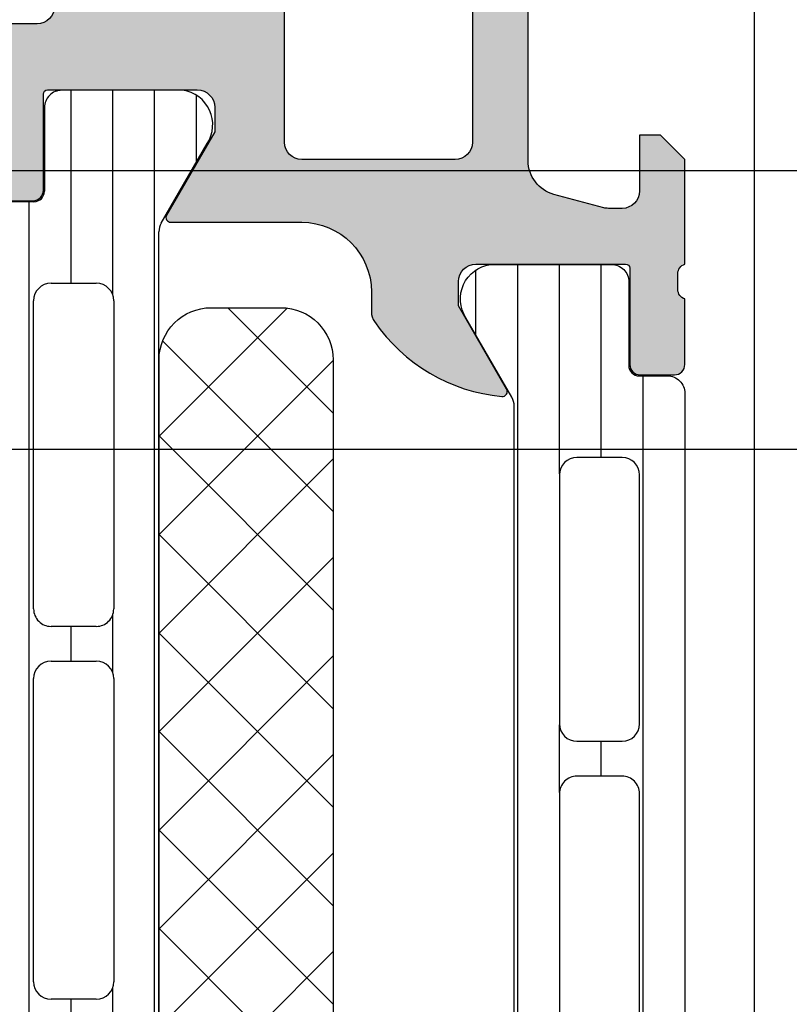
# Model space of a CAD drawing. Header units: millimetres. Extents: x 373037 to 682063, y 76092 to 274210.
# Tile 298 of 552: x 667712 to 667734, y 273221 to 273249. Entities that reach past the tile are written whole.
import ezdxf

# ---------------------------------------------------------------- set-up
doc = ezdxf.new("R2010")
doc.units = ezdxf.units.MM
doc.header["$LTSCALE"] = 100
doc.layers.add('PUDORYS', color=253, linetype='CONTINUOUS')

msp = doc.modelspace()

# ---------------------------------------------------------------- hatches: boundary and pattern name
at = {"layer": 'PUDORYS', "true_color": 0x939598}
h = msp.add_hatch(color=252, dxfattribs=at)
edge = h.paths.add_edge_path()
edge.add_arc((667666.1488604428, 273259.472451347), 0.5000674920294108, 90.0077324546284, 179.9922675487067)
edge.add_line((667665.6487929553, 273259.4725188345), (667665.6487929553, 273255.4725188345))
edge.add_arc((667666.1488604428, 273255.472586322), 0.5000674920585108, 180.0077324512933, 269.9922675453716)
edge.add_line((667666.1487929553, 273254.9725188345), (667667.4488417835, 273254.9725188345))
edge.add_arc((667667.4488048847, 273255.4725557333), 0.5000369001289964, 270.0042279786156, 359.9957720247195)
edge.add_line((667667.9488417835, 273255.4725188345), (667667.9488417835, 273255.9725188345))
edge.add_line((667667.9488417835, 273255.9725188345), (667666.9488417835, 273255.9725188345))
edge.add_line((667666.9488417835, 273255.9725188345), (667666.9488417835, 273257.4725188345))
edge.add_arc((667667.9488048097, 273257.4725558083), 0.9999630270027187, 89.99788148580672, 180.0021185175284, ccw=False)
edge.add_line((667667.9488417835, 273258.4725188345), (667671.9488417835, 273258.4725188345))
edge.add_arc((667671.9487649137, 273257.4724419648), 1.000076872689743, 0.004403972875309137, 89.99559602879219, ccw=False)
edge.add_line((667672.9488417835, 273257.4725188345), (667672.9488417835, 273255.9725188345))
edge.add_line((667672.9488417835, 273255.9725188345), (667671.9488417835, 273255.9725188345))
edge.add_line((667671.9488417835, 273255.9725188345), (667671.9488417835, 273255.4725188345))
edge.add_arc((667672.4487843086, 273255.4724613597), 0.4999425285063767, 179.9934131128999, 270.006586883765)
edge.add_line((667672.4488417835, 273254.9725188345), (667675.2488295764, 273254.9725188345))
edge.add_arc((667675.2488295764, 273255.4725188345), 0.5, 270, 360)
edge.add_line((667675.7488295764, 273255.4725188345), (667675.7488295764, 273255.6725188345))
edge.add_arc((667675.2488295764, 273255.6725188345), 0.5, 0, 90)
edge.add_line((667675.2488295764, 273256.1725188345), (667674.7488295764, 273256.1725188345))
edge.add_arc((667674.7488646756, 273256.6725539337), 0.5000351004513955, 180.004021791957, 269.9959782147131, ccw=False)
edge.add_line((667674.2488295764, 273256.6725188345), (667674.2488295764, 273257.4725218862))
edge.add_arc((667674.7488461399, 273257.4725053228), 0.5000165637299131, 90.00189796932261, 179.9981020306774, ccw=False)
edge.add_line((667674.7488295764, 273257.9725218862), (667706.0488234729, 273257.9725218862))
edge.add_line((667706.0488234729, 273257.9725218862), (667712.0872810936, 273257.5401252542))
edge.add_arc((667712.0488250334, 273256.5409055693), 0.9999594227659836, 0, 87.79599713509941, ccw=False)
edge.add_line((667713.0487844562, 273256.5409055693), (667713.0487844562, 273249.8724533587))
edge.add_arc((667712.5487844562, 273249.8724533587), 0.5, 270.0000000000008, 360, ccw=False)
edge.add_line((667712.5487844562, 273249.3724533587), (667711.6487844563, 273249.3724533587))
edge.add_arc((667711.6487844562, 273248.8724533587), 0.5, 90, 180)
edge.add_line((667711.1487844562, 273248.8724533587), (667711.1487844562, 273247.4724518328))
edge.add_arc((667711.0699480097, 273247.204931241), 0.278895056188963, -1.164589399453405, 73.58012357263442, ccw=False)
edge.add_line((667711.3487854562, 273247.1992628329), (667711.3487854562, 273246.7456688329))
edge.add_arc((667711.0699173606, 273246.7400081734), 0.2789255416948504, -73.57540544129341, 1.1628700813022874, ccw=False)
edge.add_line((667711.1487844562, 273246.4724648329), (667711.1487844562, 273244.5924538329))
edge.add_arc((667711.4487844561, 273244.5924538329), 0.2999999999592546, 180, 270.0000000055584)
edge.add_line((667711.4487844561, 273244.2924538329), (667712.4287587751, 273244.2924538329))
edge.add_arc((667712.4287587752, 273244.5924538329), 0.2999999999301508, 269.9999999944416, 360)
edge.add_line((667712.7287587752, 273244.5924538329), (667712.7287587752, 273247.352451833))
edge.add_arc((667712.8487587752, 273247.352451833), 0.1199999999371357, 89.99999997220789, 180, ccw=False)
edge.add_line((667712.8487587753, 273247.4724518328), (667717.1487844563, 273247.4724518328))
edge.add_arc((667717.1487844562, 273246.9724518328), 0.5, 0, 90, ccw=False)
edge.add_line((667717.6487844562, 273246.9724518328), (667717.6487844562, 273246.2724518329))
edge.add_line((667717.6487844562, 273246.2724518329), (667716.2672889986, 273243.8796315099))
edge.add_arc((667716.3869042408, 273243.8105716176), 0.1381197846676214, 150.0000000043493, 269.9999999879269)
edge.add_line((667716.3869042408, 273243.6724518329), (667720.1487844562, 273243.6724518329))
edge.add_arc((667720.1487844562, 273241.6724518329), 2, 0, 90, ccw=False)
edge.add_line((667722.1487844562, 273241.6724518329), (667722.1487844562, 273241.1044564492))
edge.add_arc((667722.6487844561, 273241.1044564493), 0.4999999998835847, 180.0000000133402, 214.4790717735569)
edge.add_arc((667726.3582830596, 273243.651929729), 5.000000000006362, 214.4790717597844, 264.6507719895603)
edge.add_arc((667725.9106646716, 273238.8105784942), 0.1381197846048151, 262.2975625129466, 390.0000000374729)
edge.add_line((667726.0302799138, 273238.8796383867), (667724.6487844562, 273241.2724587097))
edge.add_line((667724.6487844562, 273241.2724587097), (667724.6487844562, 273241.9724587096))
edge.add_arc((667725.1487844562, 273241.9724587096), 0.5, 90, 180, ccw=False)
edge.add_line((667725.1487844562, 273242.4724587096), (667729.4488101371, 273242.4724587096))
edge.add_arc((667729.4488101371, 273242.3524587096), 0.1199999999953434, 0, 90, ccw=False)
edge.add_line((667729.5688101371, 273242.3524587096), (667729.5688101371, 273239.5924607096))
edge.add_arc((667729.8688101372, 273239.5924607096), 0.3000000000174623, 180, 270)
edge.add_line((667729.8688101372, 273239.2924607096), (667730.8487844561, 273239.2924607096))
edge.add_arc((667730.8487844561, 273239.5924607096), 0.3000000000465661, 270.0000000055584, 360)
edge.add_line((667731.1487844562, 273239.5924607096), (667731.1487844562, 273241.4724717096))
edge.add_arc((667731.2276515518, 273241.7400150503), 0.2789255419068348, 178.8371299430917, 253.5754054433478, ccw=False)
edge.add_line((667730.9487834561, 273241.7456757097), (667730.9487834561, 273242.1992697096))
edge.add_arc((667731.2276209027, 273242.2049381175), 0.2788950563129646, 106.41987640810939, 181.1645893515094, ccw=False)
edge.add_line((667731.1487844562, 273242.4724587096), (667731.1487844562, 273245.472517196))
edge.add_line((667731.1487844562, 273245.472517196), (667730.4487120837, 273246.17262009))
edge.add_line((667730.4487120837, 273246.17262009), (667729.8487059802, 273246.17262009))
edge.add_line((667729.8487059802, 273246.17262009), (667729.8487059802, 273244.5726139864))
edge.add_arc((667729.3486965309, 273244.5726234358), 0.5000094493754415, 270.0010827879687, 359.99891720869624, ccw=False)
edge.add_line((667729.3487059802, 273244.0726139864), (667728.9532779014, 273244.0726139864))
edge.add_arc((667728.953277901, 273244.5726139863), 0.4999999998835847, 255.00000003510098, 270.0000000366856, ccw=False)
edge.add_line((667728.8238683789, 273244.0896510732), (667727.3899816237, 273244.4738598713))
edge.add_arc((667727.6488006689, 273245.4397856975), 0.9999999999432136, 179.9999999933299, 254.9999999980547, ccw=False)
edge.add_line((667726.6488006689, 273245.4397856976), (667726.6488006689, 273251.1726078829))
edge.add_line((667726.6488006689, 273251.1726078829), (667729.8487059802, 273251.1726078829))
edge.add_line((667729.8487059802, 273251.1726078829), (667729.8487059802, 273250.3726200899))
edge.add_line((667729.8487059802, 273250.3726200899), (667730.4487120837, 273250.3726200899))
edge.add_line((667730.4487120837, 273250.3726200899), (667731.1486937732, 273251.5850529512))
edge.add_line((667731.1486937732, 273251.5850529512), (667731.1486937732, 273252.6726078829))
edge.add_line((667731.1486937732, 273252.6726078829), (667716.1487844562, 273252.6726078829))
edge.add_arc((667716.1487844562, 273253.1726078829), 0.5, 180, 270, ccw=False)
edge.add_line((667715.6487844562, 273253.1726078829), (667715.6487844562, 273258.9725188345))
edge.add_arc((667714.6487844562, 273258.9725188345), 1, 0, 90)
edge.add_line((667714.6487844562, 273259.9725188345), (667666.1487929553, 273259.9725188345))
edge = h.paths.add_edge_path(flags=16)
edge.add_line((667725.0488006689, 273250.3726200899), (667725.0488006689, 273245.9726200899))
edge.add_arc((667724.5488006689, 273245.9726200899), 0.5, 270.0000000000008, 360, ccw=False)
edge.add_line((667724.5488006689, 273245.4726200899), (667720.1488006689, 273245.4726200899))
edge.add_arc((667720.1488006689, 273245.9726200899), 0.5, 180, 270, ccw=False)
edge.add_line((667719.6488006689, 273245.9726200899), (667719.6488006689, 273250.3726200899))
edge.add_arc((667720.1488006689, 273250.3726200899), 0.5, 90, 180, ccw=False)
edge.add_line((667720.1488006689, 273250.8726200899), (667724.5488006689, 273250.8726200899))
edge.add_arc((667724.5488006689, 273250.3726200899), 0.5, 0, 90, ccw=False)
h = msp.add_hatch(dxfattribs=at)
h.set_pattern_fill('LINIE', color=252, scale=1.2, angle=90, style=0)
h.set_pattern_definition([(90, (679979.9212210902, 248347.5297934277), (-1.2, 7.347638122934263e-17), [])])
edge = h.paths.add_edge_path()
edge.add_arc((667712.4579826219, 273244.5624355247), 0.2999999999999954, -89.99792470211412, 0.0020752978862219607, ccw=False)
edge.add_line((667712.4579934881, 273244.2624355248), (667711.6476621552, 273244.2624068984))
edge.add_arc((667711.6476775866, 273243.7624095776), 0.4999973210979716, 90.00176831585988, 180.0023822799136)
edge.add_line((667711.1476802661, 273243.7623887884), (667711.1463597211, 273242.9213165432))
edge.add_arc((667710.946359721, 273242.9213165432), 0.1999999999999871, 270.00000000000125, 360, ccw=False)
edge.add_line((667710.946359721, 273242.7213165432), (667706.846359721, 273242.7213165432))
edge.add_arc((667706.846359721, 273242.2213165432), 0.5000000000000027, 89.99999999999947, 179.9999999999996)
edge.add_line((667706.346359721, 273242.2213165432), (667706.346359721, 273241.3905673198))
edge.add_arc((667707.346359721, 273241.3905673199), 0.9999999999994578, 180.0000000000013, 254.9999999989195)
edge.add_line((667707.0875406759, 273240.4246414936), (667707.846359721, 273240.2213165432))
edge.add_line((667707.846359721, 273240.2213165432), (667707.846359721, 273241.2213165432))
edge.add_line((667707.846359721, 273241.2213165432), (667710.146359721, 273241.2213165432))
edge.add_arc((667710.1446504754, 273240.217190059), 1.004127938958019, 0.23408772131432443, 89.90246998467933, ccw=False)
edge.add_line((667711.1487700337, 273240.2212925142), (667711.1487700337, 273237.2214141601))
edge.add_arc((667710.1446506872, 273237.2254425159), 1.004127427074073, 270.09751797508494, 359.7701403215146, ccw=False)
edge.add_line((667710.146359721, 273236.2213165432), (667707.8463597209, 273236.2213165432))
edge.add_line((667707.846359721, 273236.2213165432), (667707.846359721, 273237.2213165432))
edge.add_line((667707.846359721, 273237.2213165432), (667707.0875406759, 273237.0179915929))
edge.add_arc((667707.346359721, 273236.0520657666), 1.000000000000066, 105.0000000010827, 179.9999999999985)
edge.add_line((667706.346359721, 273236.0520657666), (667706.346359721, 273235.2213165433))
edge.add_arc((667706.846359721, 273235.2213165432), 0.4999999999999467, 180, 270)
edge.add_line((667706.846359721, 273234.7213165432), (667710.946359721, 273234.7213165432))
edge.add_arc((667710.9446311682, 273234.5171434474), 0.2041804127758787, 1.1558689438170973, 89.51493893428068, ccw=False)
edge.add_line((667711.1487700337, 273234.5212622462), (667711.1487929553, 273208.6798954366))
edge.add_arc((667711.6487902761, 273208.6799108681), 0.4999973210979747, 180.0017683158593, 270.002382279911)
edge.add_line((667711.6488110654, 273208.1799135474), (667712.4591423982, 273208.1799421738))
edge.add_arc((667712.4591532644, 273207.8799421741), 0.299999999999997, 0.0020752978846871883, 90.00207529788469, ccw=False)
edge.add_line((667712.7591532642, 273207.8799530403), (667712.7589082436, 273205.4799546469))
edge.add_arc((667713.2589042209, 273205.4799701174), 0.499995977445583, 180.0017728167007, 270.0023777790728)
edge.add_line((667713.2589249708, 273204.9799741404), (667716.7354664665, 273204.9801007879))
edge.add_arc((667716.5931199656, 273205.9699137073), 0.99999607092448, 278.1836833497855, 392.7290913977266)
edge.add_line((667717.4343530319, 273206.5105791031), (667716.1158006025, 273208.7941881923))
edge.add_arc((667716.5488042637, 273209.0442038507), 0.5000000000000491, 180.0021352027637, 210.0020718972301, ccw=False)
edge.add_line((667716.048804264, 273209.0441852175), (667716.0477179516, 273243.3984539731))
edge.add_arc((667716.5477179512, 273243.3984715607), 0.5000000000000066, 150.0020786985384, 180.0020153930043, ccw=False)
edge.add_line((667716.1146961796, 273243.6484558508), (667717.4330831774, 273245.932160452))
edge.add_arc((667716.5918109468, 273246.4727649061), 0.9999960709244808, 327.2750591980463, 441.8204672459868)
edge.add_line((667716.7340857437, 273247.4625881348), (667713.2575442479, 273247.4624614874))
edge.add_arc((667713.2575597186, 273246.9624655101), 0.4999959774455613, 90.0017728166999, 180.0023777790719)
edge.add_line((667712.7575637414, 273246.9624447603), (667712.7579826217, 273244.562446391))
edge = h.paths.add_edge_path(flags=16)
edge.add_line((667712.9482582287, 273220.3713227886), (667714.248252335, 273220.3713227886))
edge.add_arc((667714.2482559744, 273219.8713264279), 0.4999963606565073, -0.00041704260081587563, 90.0004170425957, ccw=False)
edge.add_line((667714.748252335, 273219.8713227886), (667714.748252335, 273211.0213288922))
edge.add_arc((667714.2482559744, 273211.0213252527), 0.4999963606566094, -90.00041704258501, 0.0004170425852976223, ccw=False)
edge.add_line((667714.248252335, 273210.5213288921), (667712.9482582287, 273210.5213288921))
edge.add_arc((667712.948241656, 273211.021328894), 0.5000000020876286, 180.0000002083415, 270.0018991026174, ccw=False)
edge.add_line((667712.4482416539, 273211.0213288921), (667712.4482416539, 273219.8713227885))
edge.add_arc((667712.9482416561, 273219.8713227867), 0.5000000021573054, 89.99810091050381, 179.9999997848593, ccw=False)
edge = h.paths.add_edge_path(flags=16)
edge.add_arc((667712.9482416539, 273230.5713288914), 0.4999999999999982, 89.99999999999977, 180.000000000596, ccw=False)
edge.add_line((667712.9482416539, 273231.0713288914), (667714.248252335, 273231.0713288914))
edge.add_arc((667714.248252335, 273230.5713288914), 0.4999999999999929, -5.965148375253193e-10, 89.99999999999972, ccw=False)
edge.add_line((667714.748252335, 273230.5713288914), (667714.748252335, 273221.8713227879))
edge.add_arc((667714.248252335, 273221.8713227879), 0.5000000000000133, 270.0000000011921, 360, ccw=False)
edge.add_line((667714.248252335, 273221.3713227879), (667712.9482416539, 273221.3713227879))
edge.add_arc((667712.9482416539, 273221.8713227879), 0.5000000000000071, 180.0000000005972, 270.0000000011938, ccw=False)
edge.add_line((667712.4482416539, 273221.8713227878), (667712.4482416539, 273230.5713288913))
edge = h.paths.add_edge_path(flags=16)
edge.add_arc((667714.2482559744, 273232.5713252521), 0.4999963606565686, -90.00041704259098, 0.0004170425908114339, ccw=False)
edge.add_line((667714.248252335, 273232.0713288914), (667712.9482582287, 273232.0713288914))
edge.add_arc((667712.948241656, 273232.5713288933), 0.5000000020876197, 180.0000002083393, 270.0018991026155, ccw=False)
edge.add_line((667712.4482416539, 273232.5713288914), (667712.4482416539, 273241.4213380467))
edge.add_arc((667712.9482263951, 273241.4213380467), 0.4999847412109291, 89.99999999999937, 180.0000000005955, ccw=False)
edge.add_line((667712.9482263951, 273241.9213227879), (667714.2482370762, 273241.9213227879))
edge.add_arc((667714.2482370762, 273241.4213075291), 0.5000152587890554, -5.949232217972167e-10, 90.00000000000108, ccw=False)
edge.add_line((667714.748252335, 273241.4213075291), (667714.748252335, 273232.5713288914))
h = msp.add_hatch(dxfattribs=at)
h.set_pattern_fill('_USER', color=252, scale=1.2, angle=270, style=0, pattern_type=0)
h.set_pattern_definition([(270, (667731.1487929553, 273242.4725188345), (1.2, -2.20433997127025e-16), [])])
edge = h.paths.add_edge_path()
edge.add_line((667726.1817811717, 273238.6484089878), (667724.8633114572, 273240.9320658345))
edge.add_arc((667725.7045641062, 273241.4727007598), 0.9999960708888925, 98.18160805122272, 212.7270160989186, ccw=False)
edge.add_line((667725.5622534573, 273242.4625188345), (667729.0387949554, 273242.4625188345))
edge.add_arc((667729.038797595, 273241.9625228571), 0.4999959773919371, -0.0003024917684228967, 90.00030247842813, ccw=False)
edge.add_line((667729.5387935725, 273241.9625202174), (667729.5384616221, 273239.5625218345))
edge.add_arc((667729.838461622, 273239.5625218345), 0.3000000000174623, 180, 269.9999999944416)
edge.add_line((667729.838461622, 273239.2625218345), (667730.6487929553, 273239.2625218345))
edge.add_arc((667730.6487956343, 273238.7625245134), 0.4999973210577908, -0.00030698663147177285, 90.00030698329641, ccw=False)
edge.add_line((667731.1487929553, 273238.7625218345), (667731.1487929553, 273208.6800475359))
edge.add_arc((667730.6487956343, 273208.680044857), 0.4999973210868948, -90.00030698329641, 0.00030698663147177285, ccw=False)
edge.add_line((667730.6487929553, 273208.1800475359), (667729.838461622, 273208.1800475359))
edge.add_arc((667729.838461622, 273207.8800475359), 0.3000000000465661, 90.00000000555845, 180)
edge.add_line((667729.538461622, 273207.8800475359), (667729.5387935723, 273205.480049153))
edge.add_arc((667729.038797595, 273205.4800465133), 0.4999959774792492, -90.00030247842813, 0.0003024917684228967, ccw=False)
edge.add_line((667729.0387949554, 273204.9800505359), (667725.5622534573, 273204.9800505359))
edge.add_arc((667725.7045641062, 273205.9698686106), 0.9999960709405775, 147.2729839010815, 261.81839194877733, ccw=False)
edge.add_line((667724.8633114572, 273206.5105035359), (667726.1817811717, 273208.7941603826))
edge.add_arc((667725.7487684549, 273209.0441603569), 0.5000000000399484, 330.0000034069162, 359.9999401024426)
edge.add_line((667726.248768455, 273209.0441598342), (667726.248768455, 273238.3984095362))
edge.add_arc((667725.7487684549, 273238.3984090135), 0.5000000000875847, 5.989755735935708e-05, 29.99999659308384)
edge = h.paths.add_edge_path(flags=16)
edge.add_line((667727.5487792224, 273218.0716918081), (667727.5487944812, 273210.921667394))
edge.add_arc((667728.0488380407, 273210.9217109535), 0.5000435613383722, 180.0049911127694, 269.9950088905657)
edge.add_line((667728.0487944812, 273210.421667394), (667729.348803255, 273210.421667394))
edge.add_arc((667729.3487756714, 273210.9216797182), 0.5000123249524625, 270.0031607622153, 359.998587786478)
edge.add_line((667729.8487879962, 273210.921667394), (667729.8487879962, 273218.0716918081))
edge.add_arc((667729.3487444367, 273218.0716482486), 0.5000435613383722, 0.004991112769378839, 89.99500889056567)
edge.add_line((667729.3487879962, 273218.5716918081), (667728.0487792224, 273218.5716918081))
edge.add_arc((667728.0488227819, 273218.0716482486), 0.5000435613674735, 90.00499110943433, 179.9950088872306)
edge = h.paths.add_edge_path(flags=16)
edge.add_line((667727.5487792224, 273236.4216913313), (667727.5487792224, 273229.2716654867))
edge.add_arc((667728.0488227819, 273229.2717090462), 0.5000435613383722, 180.0049911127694, 269.9950088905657)
edge.add_line((667728.0487792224, 273228.7716654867), (667729.3487879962, 273228.7716654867))
edge.add_arc((667729.3487444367, 273229.2717090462), 0.5000435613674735, 270.0049911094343, 359.9950088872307)
edge.add_line((667729.8487879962, 273229.2716654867), (667729.8487879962, 273236.4216913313))
edge.add_arc((667729.3487444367, 273236.4216477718), 0.5000435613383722, 0.004991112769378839, 89.99500889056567)
edge.add_line((667729.3487879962, 273236.9216913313), (667728.0487792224, 273236.9216913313))
edge.add_arc((667728.0488227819, 273236.4216477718), 0.5000435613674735, 90.00499110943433, 179.9950088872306)
edge = h.paths.add_edge_path(flags=16)
edge.add_line((667727.5487792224, 273227.2716654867), (667727.5487792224, 273220.0716918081))
edge.add_arc((667728.0487284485, 273220.0716410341), 0.4999492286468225, 179.9941811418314, 270.0058188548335)
edge.add_line((667728.0487792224, 273219.5716918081), (667729.3487879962, 273219.5716918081))
edge.add_arc((667729.3488387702, 273220.0716410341), 0.4999492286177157, 269.9941811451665, 360.0058188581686)
edge.add_line((667729.8487879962, 273220.0716918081), (667729.8487879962, 273227.2716654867))
edge.add_arc((667729.3488387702, 273227.2717162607), 0.4999492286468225, 359.9941811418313, 450.0058188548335)
edge.add_line((667729.3487879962, 273227.7716654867), (667728.0487792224, 273227.7716654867))
edge.add_arc((667728.0487284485, 273227.2717162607), 0.4999492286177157, 89.99418114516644, 180.0058188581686)
h = msp.add_hatch(dxfattribs=at)
h.set_pattern_fill('NETZ', color=252, scale=2, angle=135, style=0)
h.set_pattern_definition([(135, (667716.0495277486, 273226.2214422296), (-1.414213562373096, -1.414213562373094), []), (225, (667716.0495277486, 273226.2214422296), (1.414213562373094, -1.414213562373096), [])])
h.paths.add_polyline_path([(667721.0495277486, 273239.7214422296, 0.4142135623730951), (667719.5495277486, 273241.2214422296), (667717.5495277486, 273241.2214422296, 0.4142135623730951), (667716.0495277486, 273239.7214422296), (667716.0495277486, 273212.7214422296, 0.4142135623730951), (667717.5495277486, 273211.2214422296), (667719.5495277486, 273211.2214422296, 0.4142135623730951), (667721.0495277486, 273212.7214422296)])

# ---------------------------------------------------------------- linework, layer by layer
at = {"layer": 'PUDORYS', "color": 252, "true_color": 0x939598}
for p, q in [((667716.7340857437, 273247.4625881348), (667713.2575442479, 273247.4624614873)), ((667712.7575637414, 273246.9624447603), (667712.7579826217, 273244.5624463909)), ((667716.1146961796, 273243.6484558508), (667717.4330831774, 273245.932160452)), ((667712.4579934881, 273244.2624355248), (667711.6476621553, 273244.2624068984)), ((667716.048804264, 273209.0441852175), (667716.0477179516, 273243.398453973)), ((667712.9482263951, 273241.9213227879), (667714.2482370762, 273241.9213227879)), ((667712.4482416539, 273232.5713288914), (667712.4482416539, 273241.4213380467)), ((667714.748252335, 273241.4213075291), (667714.748252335, 273232.5713288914)), ((667714.248252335, 273232.0713288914), (667712.9482582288, 273232.0713288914)), ((667712.9482416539, 273231.0713288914), (667714.248252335, 273231.0713288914)), ((667712.4482416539, 273221.8713227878), (667712.4482416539, 273230.5713288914)), ((667714.748252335, 273230.5713288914), (667714.748252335, 273221.8713227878)), ((667714.248252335, 273221.3713227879), (667712.9482416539, 273221.3713227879))]:
    msp.add_line(p, q, dxfattribs=at)
at = {"layer": 'PUDORYS', "color": 252, "ltscale": 15, "true_color": 0x939598}
for points in [[(667661.1488211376, 273174.9725116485), (667733.1487929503, 273174.9725116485), (667733.1487929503, 273259.9724836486), (667661.1488211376, 273259.9724836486)], [(655063.636877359, 249619.1544343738), (681589.639597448, 249619.1544343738), (681589.639597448, 273245.1544306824), (655063.636877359, 273245.1544306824)], [(681581.6396141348, 273237.1544306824), (655071.6368773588, 273237.1544306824), (655071.6368773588, 249627.1544343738), (681581.6396141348, 249627.1544343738)]]:
    msp.add_lwpolyline(points, close=True, dxfattribs=at)
at = {"layer": 'PUDORYS', "color": 252, "true_color": 0x939598}
for points in [[(667711.4487844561, 273244.2924538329), (667712.4287587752, 273244.2924538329, 0.414213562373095), (667712.7287587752, 273244.5924538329), (667712.7287587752, 273247.352451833, -0.414213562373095), (667712.8487587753, 273247.4724518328), (667717.1487844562, 273247.4724518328, -0.414213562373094), (667717.6487844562, 273246.9724518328), (667717.6487844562, 273246.2724518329), (667716.2672889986, 273243.8796315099, 0.5773502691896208), (667716.3869042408, 273243.6724518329), (667720.1487844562, 273243.6724518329, -0.4142135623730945), (667722.1487844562, 273241.6724518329), (667722.1487844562, 273241.1044564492, 0.1515887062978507), (667722.2366179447, 273240.8214038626, 0.2224807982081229), (667725.8921527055, 273238.6737048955, 0.6230654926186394), (667726.0302799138, 273238.8796383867), (667724.6487844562, 273241.2724587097), (667724.6487844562, 273241.9724587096, -0.414213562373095), (667725.1487844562, 273242.4724587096), (667729.4488101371, 273242.4724587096, -0.414213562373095), (667729.5688101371, 273242.3524587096), (667729.5688101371, 273239.5924607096, 0.414213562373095), (667729.8688101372, 273239.2924607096), (667730.8487844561, 273239.2924607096, 0.414213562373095), (667731.1487844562, 273239.5924607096), (667731.1487844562, 273241.4724717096, -0.3381811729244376), (667730.9487834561, 273241.7456757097), (667730.9487834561, 273242.1992697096, -0.338212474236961), (667731.1487844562, 273242.4724587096), (667731.1487844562, 273245.472517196), (667730.4487120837, 273246.17262009), (667729.8487059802, 273246.17262009), (667729.8487059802, 273244.5726139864, -0.4142024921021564), (667729.3487059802, 273244.0726139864), (667728.9532779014, 273244.0726139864, -0.06554346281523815), (667728.8238683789, 273244.0896510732), (667727.3899816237, 273244.4738598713, -0.339454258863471), (667726.6488006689, 273245.4397856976), (667726.6488006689, 273251.1726078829)], [(667713.0487844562, 273249.8724533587, -0.4142135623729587), (667712.5487844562, 273249.3724533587), (667711.6487844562, 273249.3724533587, 0.4142135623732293)]]:
    msp.add_lwpolyline(points, format="xyb", dxfattribs=at)
for points in [[(667725.0488006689, 273250.3726200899), (667725.0488006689, 273245.9726200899, -0.4142135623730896), (667724.5488006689, 273245.4726200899), (667720.1488006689, 273245.4726200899, -0.4142135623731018), (667719.6488006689, 273245.9726200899), (667719.6488006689, 273250.3726200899, -0.4142135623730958), (667720.1488006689, 273250.8726200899), (667724.5488006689, 273250.8726200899, -0.4142135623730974)], [(667726.1817811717, 273238.6484089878), (667724.8633114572, 273240.9320658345, -0.5460410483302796), (667725.5622534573, 273242.4625188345), (667729.0387949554, 273242.4625188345, -0.414216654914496), (667729.5387935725, 273241.9625202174), (667729.538461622, 273239.5625218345, 0.414213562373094), (667729.838461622, 273239.2625218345), (667730.6487929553, 273239.2625218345, -0.414216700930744), (667731.1487929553, 273238.7625218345), (667731.1487929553, 273208.6800475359, -0.414216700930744), (667730.6487929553, 273208.1800475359), (667729.838461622, 273208.1800475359, 0.414213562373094), (667729.538461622, 273207.8800475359), (667729.5387935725, 273205.480049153, -0.4142166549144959), (667729.0387949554, 273204.9800505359), (667725.5622534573, 273204.9800505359, -0.5460410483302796), (667724.8633114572, 273206.5105035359), (667726.1817811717, 273208.7941603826, 0.1316522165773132), (667726.248768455, 273209.0441598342), (667726.248768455, 273238.3984095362, 0.1316522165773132)], [(667716.0495277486, 273212.7214422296), (667716.0495277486, 273239.7214422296, -0.414213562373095), (667717.5495277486, 273241.2214422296), (667719.5495277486, 273241.2214422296, -0.414213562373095), (667721.0495277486, 273239.7214422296), (667721.0495277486, 273212.7214422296, -0.414213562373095), (667719.5495277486, 273211.2214422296), (667717.5495277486, 273211.2214422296, -0.414213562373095)], [(667727.5487792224, 273236.4216913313), (667727.5487792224, 273229.2716654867, 0.414162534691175), (667728.0487792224, 273228.7716654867), (667729.3487879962, 273228.7716654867, 0.4141625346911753), (667729.8487879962, 273229.2716654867), (667729.8487879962, 273236.4216913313, 0.4141625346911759), (667729.3487879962, 273236.9216913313), (667728.0487792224, 273236.9216913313, 0.4141625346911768)], [(667727.5487792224, 273227.2716654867), (667727.5487792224, 273220.0716918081, 0.4142730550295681), (667728.0487792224, 273219.5716918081), (667729.3487879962, 273219.5716918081, 0.4142730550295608), (667729.8487879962, 273220.0716918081), (667729.8487879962, 273227.2716654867, 0.4142730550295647), (667729.3487879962, 273227.7716654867), (667728.0487792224, 273227.7716654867, 0.414273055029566)]]:
    msp.add_lwpolyline(points, format="xyb", close=True, dxfattribs=at)
for centre, radius, start, end in [((667713.2575597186, 273246.9624655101), 0.4999959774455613, 90.00177281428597, 180.0023777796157), ((667716.5918109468, 273246.4727649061), 0.999996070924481, 327.2750591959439, 81.82046724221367), ((667712.4579826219, 273244.5624355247), 0.2999999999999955, 270.0020752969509, 0.00207529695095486), ((667716.5477179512, 273243.3984715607), 0.5000000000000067, 150.0020786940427, 180.0020153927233), ((667712.9482263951, 273241.4213380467), 0.4999847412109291, 90, 180), ((667714.2482370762, 273241.4213075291), 0.500015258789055, 0, 90), ((667712.948241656, 273232.5713288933), 0.5000000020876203, 180.0000002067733, 270.0018991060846), ((667714.2482559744, 273232.5713252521), 0.4999963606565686, 269.9995829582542, 0.0004170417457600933), ((667712.9482416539, 273230.5713288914), 0.4999999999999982, 90, 180), ((667714.248252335, 273230.5713288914), 0.4999999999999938, 0, 90), ((667712.9482416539, 273221.8713227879), 0.5000000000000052, 180, 270), ((667714.248252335, 273221.8713227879), 0.5000000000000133, 270, 0)]:
    msp.add_arc(centre, radius, start, end, dxfattribs=at)

doc.saveas('drawing.dxf')
